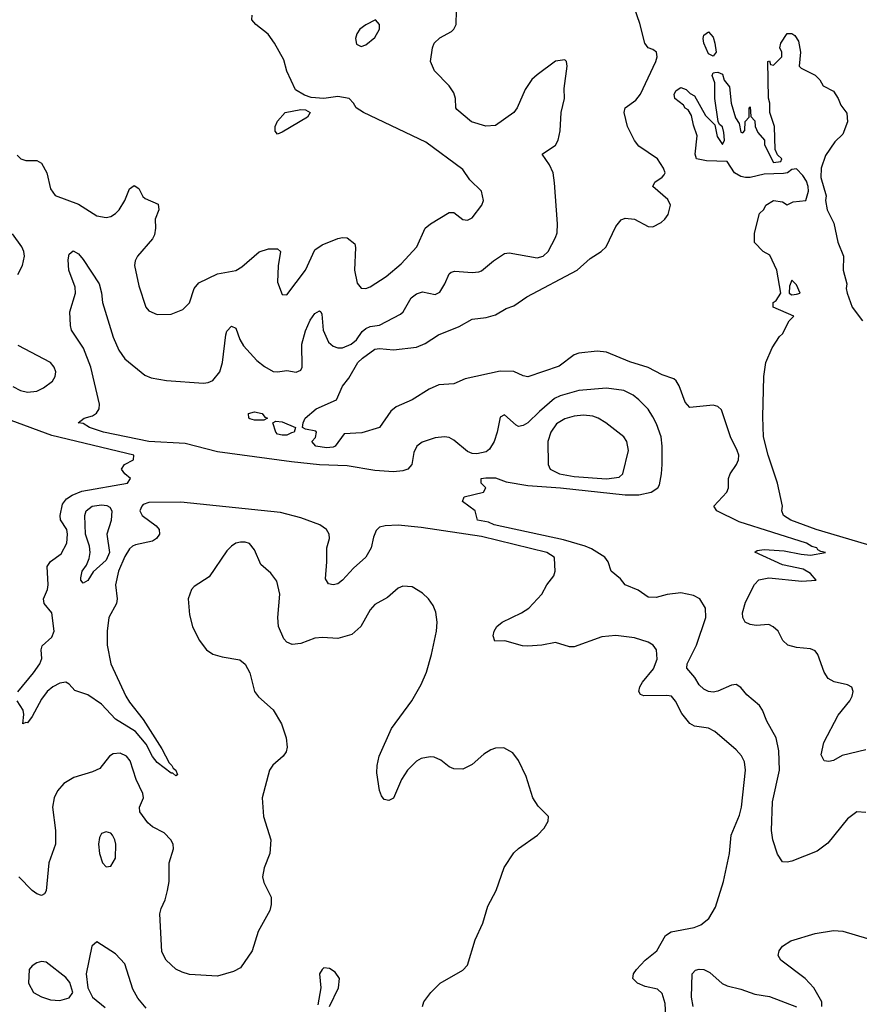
# Model space of a CAD drawing. Header units: inches. Extents: x 1552611 to 1694776, y 811966 to 917215.
# Tile 375 of 549: x 1674456 to 1678081, y 832159 to 836411. Entities that reach past the tile are written whole.
import ezdxf

# ---------------------------------------------------------------- set-up
doc = ezdxf.new("R2010")
doc.units = ezdxf.units.IN
doc.header["$MEASUREMENT"] = 0
doc.layers.add('B6873', color=7, linetype='Continuous')

msp = doc.modelspace()

# ---------------------------------------------------------------- linework, layer by layer
at = {"layer": 'B6873', "color": 5}
for points, elevation in [([(1674445.5, 835825.5), (1674460.5, 835810), (1674482.8, 835802.8), (1674530, 835803.5), (1674550, 835791.3), (1674573.4, 835750), (1674590, 835680.3), (1674610, 835651.2), (1674710, 835613.9), (1674790, 835563.5), (1674830, 835556.5), (1674850, 835561.5), (1674870, 835573.4), (1674885.4, 835590), (1674910, 835630.4), (1674930, 835680.3), (1674950, 835694.4), (1674970, 835681.7), (1674988.1, 835648.1), (1674998.7, 835638.7), (1675054.3, 835614.3), (1675057.6, 835590), (1675041, 835550), (1675042.6, 835510), (1675038, 835482), (1675030, 835465.1), (1674964.9, 835390), (1674954.6, 835370), (1674951.7, 835350), (1674970, 835261), (1675001.3, 835170), (1675013.4, 835153.4), (1675050, 835137.6), (1675110, 835139.5), (1675161, 835159), (1675190, 835187.7), (1675209.8, 835250), (1675230, 835274.5), (1675310, 835314.2), (1675390, 835327.7), (1675416, 835344), (1675490, 835408), (1675530, 835421.8), (1675570, 835421.6), (1675581.6, 835410), (1675571.7, 835348.3), (1675570, 835278), (1675590, 835224), (1675610, 835223), (1675690.5, 835329.5), (1675730, 835417.4), (1675761.5, 835438.5), (1675830, 835466.3), (1675850, 835470.2), (1675870, 835468.8), (1675903.4, 835443.4), (1675906.6, 835426.6), (1675901.9, 835330), (1675913.4, 835273.4), (1675930, 835251.8), (1675950, 835250.2), (1675970, 835256.9), (1676038.5, 835301.5), (1676102.9, 835357.1), (1676170.6, 835429.4), (1676206.7, 835510), (1676230, 835529.5), (1676310, 835578.4), (1676330, 835578), (1676370, 835548.7), (1676390, 835544.9), (1676410, 835554.9), (1676452, 835610), (1676458.4, 835630), (1676449.5, 835670), (1676399.5, 835719.5), (1676370, 835764.7), (1676210, 835882), (1675941.2, 836010), (1675908.7, 836030), (1675898, 836050), (1675878, 836070), (1675830, 836079.6), (1675770, 836070.7), (1675715.2, 836075.2), (1675685.2, 836085.2), (1675647.5, 836107.5), (1675610, 836189.2), (1675597.1, 836237.1), (1675556.4, 836310), (1675528.5, 836348.5), (1675475.6, 836390), (1675458.4, 836410), (1675459.6, 836430)], 880), ([(1678110, 832986.9), (1678070.3, 832989.7), (1678030, 832960.7), (1677945.7, 832854.3), (1677899.7, 832820.3), (1677790, 832777.2), (1677770, 832772.4), (1677750, 832774.7), (1677727.8, 832807.8), (1677707.8, 832870), (1677701.9, 832910), (1677706.7, 833033.3), (1677736, 833170), (1677734.1, 833254.1), (1677722, 833310), (1677682.2, 833382.2), (1677663.1, 833430), (1677649.7, 833450), (1677595.9, 833495.9), (1677570, 833527.3), (1677550, 833539.7), (1677530, 833537.4), (1677470, 833510.9), (1677450, 833507.6), (1677430, 833509.8), (1677410, 833519.7), (1677390, 833538.9), (1677370.8, 833570), (1677336.8, 833610), (1677337.4, 833630), (1677378.5, 833710), (1677418.2, 833830), (1677416.4, 833870), (1677392.8, 833910), (1677364.7, 833924.7), (1677310, 833935.7), (1677251, 833929), (1677204.3, 833915.7), (1677170, 833917.8), (1677127.1, 833947.1), (1677069.9, 833969.9), (1677050, 833996.8), (1677009.8, 834030), (1676996.4, 834070), (1676982.7, 834090), (1676925.5, 834125.5), (1676897.6, 834137.6), (1676804.4, 834164.4), (1676504.5, 834230), (1676480.6, 834240.6), (1676433.2, 834250), (1676422, 834290), (1676368.7, 834330), (1676375.3, 834350), (1676458, 834370), (1676468.7, 834390), (1676448, 834410), (1676448, 834430), (1676468.1, 834431.9), (1676510, 834432.2), (1676556, 834416), (1676650, 834399.2), (1676791, 834390), (1677070, 834358.8), (1677130, 834358.6), (1677182.4, 834370), (1677210.8, 834389.2), (1677217.8, 834402.2), (1677227.6, 834450), (1677229.8, 834490), (1677229.8, 834570), (1677225.1, 834610), (1677206.2, 834666.2), (1677190, 834696.2), (1677168.9, 834728.9), (1677129.6, 834770), (1677104.7, 834790), (1677065.1, 834810), (1676990, 834819.9), (1676870, 834809.4), (1676790, 834786.7), (1676765.5, 834774.5), (1676700.4, 834719.6), (1676650, 834669.8), (1676630, 834658), (1676610, 834654.2), (1676599.6, 834659.6), (1676550, 834704.5), (1676530, 834695.1), (1676517.3, 834630), (1676504, 834590), (1676484.2, 834555.8), (1676470, 834544.5), (1676430, 834535.6), (1676410, 834538.3), (1676390, 834546.6), (1676330, 834595.8), (1676310, 834606.9), (1676290, 834609.7), (1676250, 834606), (1676193.7, 834586.3), (1676171, 834569), (1676157.5, 834542.5), (1676149.3, 834490), (1676131.8, 834470), (1676110, 834462.8), (1676070, 834458.7), (1675990, 834464.7), (1675870, 834484.5), (1675750, 834489), (1675630, 834501), (1675310, 834544.5), (1675170, 834580.9), (1675013.3, 834590), (1674818.7, 834630), (1674758.3, 834650), (1674730, 834667.8), (1674708.7, 834670), (1674734, 834690), (1674770, 834700.9), (1674787.9, 834712.1), (1674799.2, 834730), (1674801.5, 834750), (1674763.5, 834910), (1674732.2, 834992.2), (1674680.5, 835070), (1674676.3, 835090), (1674672.2, 835150), (1674697.8, 835230), (1674695.4, 835255.4), (1674668.8, 835330), (1674665.9, 835374.1), (1674670, 835398), (1674687.7, 835412.3), (1674710, 835399.3), (1674730, 835374.9), (1674799.4, 835270), (1674810, 835230.8), (1674813.2, 835190), (1674860.5, 835040.5), (1674884.2, 834984.2), (1674910, 834945.8), (1674996.2, 834876.2), (1675023.8, 834863.8), (1675090, 834853.4), (1675250, 834841.7), (1675270, 834844.1), (1675290, 834852.8), (1675320.3, 834890), (1675332.5, 834930), (1675345.7, 835050), (1675350, 835066), (1675370, 835086.8), (1675390, 835078.8), (1675407.2, 835030), (1675422.5, 835002.5), (1675479.9, 834939.9), (1675512.8, 834912.8), (1675550, 834892.2), (1675570, 834890.4), (1675610, 834896.4), (1675650, 834888.2), (1675670, 834897.3), (1675675.4, 834910), (1675674.2, 835010), (1675690, 835066.7), (1675710, 835112.9), (1675730, 835141.7), (1675750, 835153.1), (1675756.3, 835150), (1675760, 835140), (1675765.9, 835070), (1675790, 835018.9), (1675810, 835000.9), (1675830, 834994.3), (1675850, 834994), (1675887.6, 835010), (1675910, 835028.2), (1675935.1, 835064.9), (1675950, 835078.1), (1675970, 835086), (1676010, 835092), (1676100.7, 835139.3), (1676111.3, 835148.7), (1676146.3, 835210), (1676170, 835227.6), (1676195.5, 835235.5), (1676250, 835224.9), (1676270, 835234), (1676292.1, 835270), (1676310, 835314), (1676319.1, 835320.9), (1676334.7, 835325.3), (1676410, 835319.3), (1676438, 835322), (1676450, 835326.4), (1676501.7, 835370), (1676550, 835401.8), (1676570, 835404.6), (1676690, 835382.3), (1676716, 835390), (1676737.8, 835410), (1676768.9, 835470), (1676776.8, 835490), (1676778.5, 835530), (1676765.9, 835705.9), (1676758.9, 835750), (1676743.6, 835783.6), (1676712, 835830), (1676770, 835868.4), (1676780.5, 835890), (1676789.7, 835930.3), (1676793.7, 836010), (1676808.3, 836070), (1676806.7, 836113.3), (1676819.3, 836210), (1676817.2, 836230), (1676810, 836237.2), (1676770, 836231.5), (1676690, 836173.3), (1676668, 836152), (1676638, 836110), (1676604.7, 836030), (1676590, 836009.7), (1676510, 835954.3), (1676468.9, 835951.1), (1676407.1, 835970), (1676343, 836023), (1676338.9, 836030), (1676338.2, 836070), (1676330, 836094.5), (1676310, 836125.6), (1676247.6, 836190), (1676229.7, 836229.7), (1676238.5, 836290), (1676246, 836310), (1676270, 836332.3), (1676320, 836360), (1676331.3, 836370), (1676340.5, 836390), (1676342, 836450)], 860), ([(1678110, 833258), (1678006.7, 833233.3), (1677970, 833212), (1677950, 833207.3), (1677929.2, 833210), (1677916.6, 833236.6), (1677927.6, 833290), (1677990, 833407.6), (1678040.3, 833470), (1678050.8, 833490), (1678054.7, 833510), (1678048.4, 833528.4), (1678030, 833539.1), (1677972, 833552), (1677946.5, 833566.5), (1677930, 833592.7), (1677901.5, 833670), (1677890, 833685.1), (1677870, 833694.2), (1677810, 833699.3), (1677772.3, 833710), (1677751.5, 833730), (1677731.1, 833770), (1677709.8, 833789.8), (1677690, 833798.8), (1677635.5, 833795.5), (1677610, 833798.5), (1677588.8, 833808.8), (1677577.7, 833830), (1677577.4, 833850), (1677590, 833895.8), (1677628, 833972), (1677647.5, 833992.5), (1677690, 834000.9), (1677833.5, 833986.5), (1677895.3, 833990), (1677870, 834019), (1677838.7, 834038.7), (1677750, 834057.2), (1677630, 834111.3), (1677640.7, 834119.3), (1677670, 834123.1), (1677757.1, 834117.1), (1677830, 834102.4), (1677870, 834099.1), (1677935.3, 834110), (1677914.7, 834114.7), (1677902, 834122), (1677898, 834130), (1677876.1, 834136.1), (1677853, 834150), (1677561.9, 834241.9), (1677466, 834290), (1677453.6, 834310), (1677509.6, 834370), (1677516.2, 834390), (1677516.9, 834430), (1677523.6, 834450), (1677551.6, 834490), (1677559.7, 834510), (1677560.4, 834530), (1677554.5, 834550), (1677525.6, 834610), (1677485.9, 834725.9), (1677470, 834740.7), (1677450, 834746), (1677350, 834736.3), (1677330, 834759.6), (1677304.1, 834830), (1677290, 834852), (1677279.7, 834859.7), (1677230, 834877.2), (1677170, 834909), (1677090, 834932.9), (1676990, 834975.8), (1676950, 834979.4), (1676870, 834970.4), (1676850, 834964.2), (1676784.8, 834915.2), (1676650, 834869), (1676630, 834872.6), (1676590, 834892.1), (1676530, 834893.9), (1676379.8, 834860.2), (1676330, 834838.5), (1676265.9, 834834.1), (1676224.8, 834815.2), (1676150.8, 834769.2), (1676081.3, 834738.7), (1676059, 834721), (1676010, 834649.3), (1675933, 834627), (1675857.3, 834622.7), (1675818.9, 834570), (1675810, 834564.4), (1675781.5, 834561.5), (1675735.3, 834570), (1675718, 834590), (1675732.9, 834607.1), (1675738, 834630), (1675734.6, 834634.6), (1675690, 834642.9), (1675677.2, 834650), (1675679.7, 834670), (1675689, 834690), (1675736.8, 834730), (1675823.5, 834770), (1675850, 834827.7), (1675877.7, 834862.3), (1675916.1, 834930), (1675936.5, 834950), (1675990, 834988.1), (1676010, 834990.9), (1676070, 834984.8), (1676170, 834997.3), (1676206.8, 835013.2), (1676264.7, 835050), (1676354.2, 835085.8), (1676410, 835117.8), (1676470, 835124.8), (1676510, 835137.1), (1676556.2, 835163.8), (1676590, 835175.9), (1676645.5, 835214.5), (1676862.4, 835330), (1676919.7, 835380.3), (1676966, 835410), (1676988.4, 835430), (1677030, 835517.6), (1677053.3, 835546.7), (1677070, 835553.6), (1677110, 835550.2), (1677170, 835518), (1677190, 835516.5), (1677225.3, 835534.7), (1677241.6, 835550), (1677256.3, 835570), (1677266.6, 835610), (1677254.2, 835634.2), (1677189.6, 835690), (1677198, 835710), (1677229.7, 835730.3), (1677238.6, 835741.4), (1677242.9, 835750), (1677235.8, 835770), (1677209.5, 835810), (1677130, 835865.1), (1677110, 835889.4), (1677080.5, 835950), (1677065.7, 836010), (1677069.8, 836030.2), (1677116.5, 836063.5), (1677136.4, 836090), (1677202, 836230), (1677208.5, 836250), (1677206, 836270), (1677190, 836282.6), (1677170, 836289.7), (1677154.6, 836310), (1677133.8, 836393.8), (1677110, 836460.9)], 840), ([(1678152.7, 834132.7), (1677895.1, 834210), (1677785.1, 834250), (1677753.2, 834270), (1677746, 834290), (1677749.4, 834310), (1677728.4, 834410), (1677687.1, 834530), (1677668, 834610), (1677664.7, 834695.3), (1677669.4, 834870.6), (1677677.2, 834930), (1677705.6, 834994.4), (1677736.4, 835043.6), (1677750, 835054), (1677778, 835110), (1677798, 835130), (1677708.7, 835170), (1677709, 835190), (1677721.5, 835198.5), (1677742, 835230), (1677725.2, 835330), (1677694.6, 835394.6), (1677666, 835410), (1677628.4, 835448.4), (1677628.7, 835488.7), (1677650, 835574), (1677668.4, 835591.6), (1677678, 835610), (1677710, 835630.3), (1677750, 835624.7), (1677770, 835612), (1677795.3, 835624.7), (1677850, 835630.7), (1677862, 835670), (1677860.8, 835690), (1677853.3, 835713.3), (1677837.6, 835737.6), (1677810, 835767.3), (1677790, 835763.7), (1677770.8, 835750), (1677753.3, 835746.7), (1677670, 835744.6), (1677610.1, 835729.9), (1677589.9, 835729.9), (1677570, 835734.2), (1677542.6, 835750), (1677510, 835799), (1677421.5, 835801.5), (1677378, 835810), (1677373.2, 835830), (1677381.2, 835910), (1677365.2, 835954.8), (1677357.2, 835997.2), (1677342, 836022), (1677330, 836029.2), (1677322, 836042), (1677284, 836070), (1677281.2, 836090), (1677290, 836104.7), (1677310, 836118), (1677334, 836110), (1677351.6, 836091.6), (1677370, 836082), (1677416.9, 835996.9), (1677456.9, 835956.9), (1677467.1, 835907.1), (1677490, 835872), (1677499, 835890), (1677496.2, 835923.8), (1677490, 835948.7), (1677478, 835958), (1677471.9, 835971.9), (1677457.4, 836070), (1677457.6, 836137.6), (1677446, 836170), (1677450, 836181), (1677457.2, 836182.8), (1677470, 836184), (1677490, 836176), (1677498, 836150), (1677520.9, 836120.9), (1677528.4, 836050), (1677546.9, 835986.9), (1677562.5, 835962.5), (1677570, 835924.7), (1677578, 835922), (1677587.3, 835932.7), (1677588.9, 835971.1), (1677606, 835990), (1677606, 836030), (1677610, 836034), (1677612.7, 835992.7), (1677630, 835974), (1677632, 835950), (1677643.6, 835923.6), (1677672, 835890), (1677672, 835870), (1677710, 835794), (1677742, 835798), (1677746, 835810), (1677727.3, 835827.3), (1677718, 835850), (1677715.3, 835950), (1677695.3, 836010), (1677695.3, 836050), (1677688.4, 836071.6), (1677686, 836230), (1677692.7, 836232.7), (1677698, 836218), (1677710, 836214), (1677746, 836250), (1677746, 836270), (1677738, 836290), (1677742, 836310), (1677769.3, 836350.7), (1677790, 836351), (1677802.8, 836342.8), (1677818, 836318), (1677827.3, 836270), (1677822, 836210), (1677830, 836202), (1677890, 836172), (1677911.1, 836151.1), (1677925.4, 836125.4), (1677970, 836102), (1677990, 836071.3), (1678001.6, 836041.6), (1678027.9, 836007.9), (1678030.2, 835970.2), (1678010, 835917), (1677975.8, 835884.2), (1677935.4, 835824.6), (1677917.1, 835770), (1677915.1, 835730), (1677937.6, 835650), (1677935.6, 835630), (1677941.7, 835590), (1677971.8, 835531.8), (1677988.7, 835450), (1678013, 835390), (1678010.8, 835330), (1678026.8, 835270), (1678024, 835250), (1678028.4, 835230), (1678050.5, 835170), (1678094.9, 835110)], 820), ([(1674448.7, 835310), (1674467.7, 835350), (1674477.1, 835390), (1674474.8, 835410), (1674466.2, 835430), (1674425.8, 835485.8)], 880), ([(1674426.5, 834826.5), (1674460.4, 834810), (1674490, 834802.7), (1674530, 834807.3), (1674558.9, 834821.1), (1674598, 834850), (1674609.7, 834870), (1674612.8, 834890), (1674604.7, 834910), (1674589.6, 834930), (1674450, 835004.7)], 880), ([(1674448.9, 833508.9), (1674515.5, 833590), (1674542.6, 833630), (1674552.1, 833652.1), (1674548.7, 833690), (1674553.1, 833706.9), (1674595.4, 833744.6), (1674604.8, 833770), (1674595, 833850), (1674561.5, 833890), (1674558.5, 833910), (1674576.1, 833950), (1674579.1, 833970), (1674574.2, 834050), (1674588.6, 834071.4), (1674635.6, 834104.4), (1674659.1, 834150), (1674663.2, 834190), (1674659.4, 834210), (1674631.9, 834251.9), (1674630.4, 834270), (1674641.6, 834318.4), (1674658.8, 834341.2), (1674682.7, 834357.3), (1674724.6, 834375.4), (1674922, 834410), (1674935.3, 834430), (1674909.5, 834449.5), (1674895.3, 834470), (1674908.7, 834490), (1674948, 834510), (1674948.7, 834530), (1674595.1, 834615.1), (1674420, 834680)], 880), ([(1677249.9, 832029.9), (1677242.9, 832162.9), (1677230, 832206.3), (1677210, 832223.8), (1677156.5, 832236.5), (1677122.9, 832250), (1677103.7, 832270), (1677106.6, 832290), (1677118.7, 832310), (1677156.8, 832350), (1677207.1, 832390), (1677243.7, 832456.3), (1677268.5, 832471.5), (1677368.6, 832491.4), (1677397.4, 832502.6), (1677431.6, 832530), (1677460.8, 832579.2), (1677494.7, 832690), (1677520.9, 832810), (1677527.7, 832890), (1677563.8, 832976.2), (1677572.2, 833010), (1677590.5, 833170), (1677585.5, 833205.5), (1677572.2, 833232.2), (1677550, 833257.4), (1677457.5, 833337.5), (1677430, 833352.2), (1677370, 833360.2), (1677350, 833372.2), (1677314.5, 833414.5), (1677288.1, 833468.1), (1677270, 833489.8), (1677250, 833493.1), (1677150.8, 833490.8), (1677136.9, 833496.9), (1677129.8, 833509.8), (1677133.6, 833530), (1677144.6, 833550), (1677192.7, 833607.3), (1677208.1, 833650), (1677206, 833690), (1677190.6, 833710.6), (1677170, 833722.7), (1677110, 833742.2), (1677030, 833751.4), (1676970, 833745.6), (1676850, 833702.9), (1676830, 833702.9), (1676770, 833721.8), (1676710.1, 833709.9), (1676650, 833706), (1676627.4, 833707.4), (1676551.4, 833728.6), (1676507.8, 833727.8), (1676500.3, 833750), (1676504.1, 833770), (1676515.7, 833790), (1676539.8, 833810), (1676623.1, 833850), (1676654.8, 833870), (1676710.8, 833930), (1676732.2, 833970), (1676761.7, 834010), (1676768.4, 834030), (1676765.1, 834085.1), (1676763.5, 834090), (1676731.6, 834110), (1676450, 834179.7), (1676190, 834218.7), (1676090, 834227.6), (1676034, 834226), (1676010, 834219.3), (1675994.7, 834205.3), (1675983.2, 834176.8), (1675974.2, 834130), (1675950.1, 834090), (1675897.5, 834042.5), (1675850, 833990.9), (1675830, 833975.5), (1675810, 833970.5), (1675790, 833974.8), (1675776, 833996), (1675782.8, 834070), (1675781.8, 834130), (1675793.2, 834170), (1675792.8, 834190), (1675780.9, 834210), (1675751.6, 834230), (1675670, 834259.2), (1675582.9, 834282.9), (1675152.3, 834327.7), (1675014.3, 834325.7), (1674990, 834316.8), (1674983.6, 834310), (1674975.6, 834290), (1674985, 834270), (1675045.7, 834225.7), (1675058.8, 834210), (1675059.3, 834190), (1675046.4, 834170), (1675030, 834158.9), (1674956.3, 834143.7), (1674942.9, 834137.1), (1674930, 834126.2), (1674910, 834093.2), (1674883.5, 834030), (1674870.1, 833970.1), (1674877.7, 833910), (1674874.8, 833890), (1674841.2, 833830), (1674834.3, 833770), (1674834.5, 833710), (1674849.6, 833630), (1674914.7, 833490), (1674930, 833463.2), (1674990, 833388.4), (1675070, 833262.8), (1675101.2, 833201.2), (1675113.2, 833190), (1675118.2, 833178.2), (1675130.2, 833170), (1675137.1, 833150), (1675130, 833146.4), (1675117.7, 833157.7), (1675110, 833157.7), (1675050, 833203.8), (1675030, 833229.3), (1675001.9, 833281.9), (1674956.5, 833336.5), (1674870, 833390.8), (1674810, 833454.6), (1674750, 833496.1), (1674694.9, 833514.9), (1674670, 833541.6), (1674656, 833550), (1674630, 833546.2), (1674598.9, 833530), (1674574.4, 833510), (1674550, 833477.2), (1674510, 833402.2), (1674490, 833374.7), (1674483.4, 833376.6), (1674469.8, 833369.8), (1674474, 833410), (1674470.8, 833430), (1674445.3, 833470)], 880), ([(1676195.6, 832150), (1676201.6, 832170), (1676231.6, 832210), (1676271.6, 832250), (1676370, 832307.2), (1676390, 832328.2), (1676422.8, 832437.2), (1676455.1, 832510), (1676477.4, 832582.6), (1676513.3, 832650), (1676548, 832750), (1676590, 832812.7), (1676610, 832832.4), (1676692, 832890), (1676720.1, 832919.9), (1676738, 832950), (1676739.3, 832970), (1676694.8, 833014.8), (1676672.2, 833050), (1676643.1, 833143.1), (1676610, 833211.8), (1676584.8, 833244.8), (1676546.9, 833266.9), (1676510, 833265.4), (1676490, 833258.3), (1676460.2, 833239.8), (1676410, 833194.5), (1676370, 833175.1), (1676330, 833176), (1676310, 833185.2), (1676274, 833214), (1676245.9, 833225.9), (1676228.3, 833228.3), (1676190, 833220.3), (1676170, 833208.7), (1676130, 833169.7), (1676104.6, 833130), (1676070, 833049.6), (1676050, 833038.7), (1676030, 833044.2), (1676018.8, 833058.8), (1676010, 833082), (1675998.1, 833158.1), (1675999, 833190), (1676008.2, 833230), (1676061.9, 833350), (1676149.2, 833470), (1676190, 833540.3), (1676212.7, 833592.7), (1676234.6, 833670), (1676255.2, 833770), (1676258.6, 833810), (1676253, 833853), (1676241, 833881), (1676221.3, 833910), (1676194.9, 833934.9), (1676150, 833962), (1676110, 833965.4), (1676090, 833956.3), (1676044.3, 833915.7), (1675990, 833885.1), (1675970, 833862.4), (1675928.7, 833791.3), (1675890, 833756.4), (1675830, 833738.7), (1675763.7, 833743.7), (1675730, 833740.7), (1675670, 833717.8), (1675632.7, 833712.7), (1675610, 833723.1), (1675597.3, 833737.3), (1675573.8, 833790), (1675570.5, 833830), (1675579, 833930), (1675566.2, 833986.2), (1675541.1, 834021.1), (1675497.6, 834057.6), (1675470, 834121.6), (1675448.8, 834148.8), (1675430, 834155.3), (1675410, 834154.8), (1675390, 834149.8), (1675370, 834138), (1675350, 834117.7), (1675274.5, 834005.5), (1675210, 833963.5), (1675197.8, 833950), (1675184.1, 833910), (1675190, 833841), (1675202.2, 833790), (1675231.6, 833731.6), (1675263.1, 833690), (1675290, 833671.5), (1675330, 833659.7), (1675407.3, 833647.3), (1675430, 833628), (1675450, 833591), (1675470.5, 833510), (1675487.3, 833487.3), (1675550, 833430.4), (1675587, 833370), (1675607.4, 833310), (1675611.5, 833270), (1675607.4, 833250), (1675593.4, 833230), (1675548.6, 833191.4), (1675534.3, 833170), (1675503.8, 833050), (1675508.4, 832970), (1675540.4, 832870), (1675535.8, 832810), (1675511.1, 832748.9), (1675505.2, 832710), (1675510, 832684.9), (1675541.3, 832621.3), (1675542.6, 832590), (1675535.6, 832564.4), (1675486.2, 832473.8), (1675459.6, 832390), (1675410, 832316), (1675379.9, 832300.1), (1675310, 832280.7), (1675190, 832288.4), (1675157.4, 832297.4), (1675130, 832311.3), (1675088.5, 832350), (1675070, 832386), (1675061, 832550), (1675066.9, 832573.1), (1675084.8, 832610), (1675095, 832650), (1675100.9, 832690), (1675100.9, 832770), (1675121, 832830), (1675118.5, 832850), (1675108.3, 832870), (1675079.9, 832899.9), (1675030, 832925.2), (1675010, 832942.4), (1674975.2, 832990), (1674973.5, 833010), (1674991.3, 833050), (1674988, 833070), (1674958.6, 833130), (1674933.5, 833210), (1674917.3, 833230), (1674890, 833244.1), (1674859.9, 833240.1), (1674844.6, 833230), (1674802.4, 833177.6), (1674770, 833162.9), (1674690, 833139.2), (1674647.5, 833112.5), (1674619.5, 833080.5), (1674604.6, 833050), (1674597.5, 833010), (1674610.7, 832909.3), (1674611.3, 832850), (1674582.3, 832770), (1674570.8, 832649.2), (1674563.4, 832636.6), (1674550, 832628.6), (1674530, 832635.5), (1674510, 832649.9), (1674453, 832710)], 920), ([(1677919.3, 832150), (1677919.5, 832170), (1677885.4, 832230), (1677848, 832270), (1677742.4, 832350), (1677731.3, 832370), (1677735.6, 832390), (1677750, 832410.4), (1677786.1, 832433.9), (1677890, 832464.7), (1677970, 832478.5), (1678010, 832474.9), (1678170, 832427.9)], 860), ([(1675001.8, 832141.8), (1674965.8, 832185.8), (1674945.1, 832225.1), (1674910, 832334), (1674870, 832377.6), (1674790, 832428.7), (1674767.3, 832410), (1674742.8, 832290), (1674750.7, 832230.7), (1674771, 832190), (1674825.8, 832145.8)], 940), ([(1675794.5, 832150), (1675832.7, 832230), (1675837.2, 832270), (1675818, 832298), (1675794.2, 832314.2), (1675770, 832317.2), (1675762.8, 832310), (1675750.8, 832290), (1675756.3, 832230), (1675743.5, 832156.5)], 940), ([(1677363.8, 832150), (1677357.3, 832190), (1677360.2, 832290), (1677374.1, 832305.9), (1677390, 832310.8), (1677410, 832309.3), (1677436.1, 832296.1), (1677489.6, 832249.6), (1677510, 832238.7), (1677570, 832224.2), (1677630, 832203.2), (1677692.9, 832192.9), (1677810, 832148)], 860)]:
    msp.add_lwpolyline(points, dxfattribs=dict(at, elevation=elevation))
for points, elevation in [([(1675992.7, 836410), (1675950, 836388.8), (1675925, 836370), (1675911.2, 836350), (1675905.7, 836330), (1675910, 836304.9), (1675930, 836295.8), (1675950, 836302.6), (1675990, 836334.4), (1676009.7, 836370), (1676009.6, 836390)], 880), ([(1677450, 836254), (1677430, 836264), (1677409.7, 836310), (1677406.9, 836330), (1677410, 836344.7), (1677430, 836358), (1677450, 836334.8), (1677457, 836310), (1677462.8, 836270)], 820), ([(1675570, 835917.2), (1675559.3, 835930), (1675559.5, 835950), (1675570, 835973.4), (1675602.7, 836010), (1675670, 836022.7), (1675690, 836021.1), (1675710.2, 836010.2), (1675698.4, 835990), (1675590, 835925.1)], 880), ([(1677790, 835286), (1677779.6, 835260.4), (1677778, 835230), (1677790, 835222.8), (1677810, 835226), (1677826, 835230), (1677810, 835266)], 820), ([(1675510, 834681.6), (1675470, 834681.7), (1675450, 834686.9), (1675445.6, 834690), (1675444, 834710), (1675470, 834717.1), (1675503.8, 834710), (1675515.1, 834695.1), (1675526.8, 834690)], 840), ([(1676890, 834702.7), (1676850, 834699.1), (1676810, 834688), (1676773.7, 834666.3), (1676749.4, 834630), (1676735.9, 834590), (1676737.8, 834490), (1676746.2, 834470), (1676787, 834450), (1676850, 834438.1), (1676990, 834428.8), (1677043.9, 834436.1), (1677059.7, 834450), (1677084.1, 834550), (1677077.2, 834590), (1677064.7, 834610), (1676987.1, 834670), (1676954.3, 834690), (1676930, 834698.6)], 880), ([(1675590, 834616.1), (1675570, 834621.7), (1675562.7, 834630), (1675549.3, 834670.7), (1675562.4, 834677.6), (1675590, 834675), (1675647.3, 834650), (1675641, 834630), (1675630, 834626.6), (1675610, 834617.2)], 840), ([(1674730, 833977.2), (1674720.9, 833990), (1674720.1, 834000.1), (1674725.8, 834030), (1674744.6, 834055.4), (1674756.4, 834083.6), (1674759.9, 834110), (1674757.2, 834137.2), (1674739.7, 834190), (1674737.1, 834270), (1674743.2, 834290), (1674769, 834310), (1674810, 834315.5), (1674832.4, 834312.4), (1674845.4, 834305.4), (1674854.6, 834290), (1674851.4, 834248.6), (1674833.2, 834190), (1674843.5, 834110), (1674830, 834076.8), (1674773.2, 834026.8), (1674750, 833989.3)], 860), ([(1674830, 832904.5), (1674810, 832896), (1674801.1, 832878.9), (1674797, 832850), (1674801.1, 832810), (1674813.4, 832770), (1674830, 832753.4), (1674850, 832756.3), (1674869.6, 832790.4), (1674871.1, 832850), (1674867.3, 832870), (1674857, 832890), (1674850, 832898)], 940), ([(1674550, 832343.7), (1674530, 832338), (1674510, 832325.2), (1674497.3, 832310), (1674494, 832250), (1674516, 832210), (1674550, 832190.7), (1674590, 832178), (1674630, 832175.5), (1674670, 832187.3), (1674685.2, 832210), (1674673.3, 832253.3), (1674655.1, 832275.1), (1674570, 832340.9)], 940)]:
    msp.add_lwpolyline(points, close=True, dxfattribs=dict(at, elevation=elevation))

doc.saveas('drawing.dxf')
